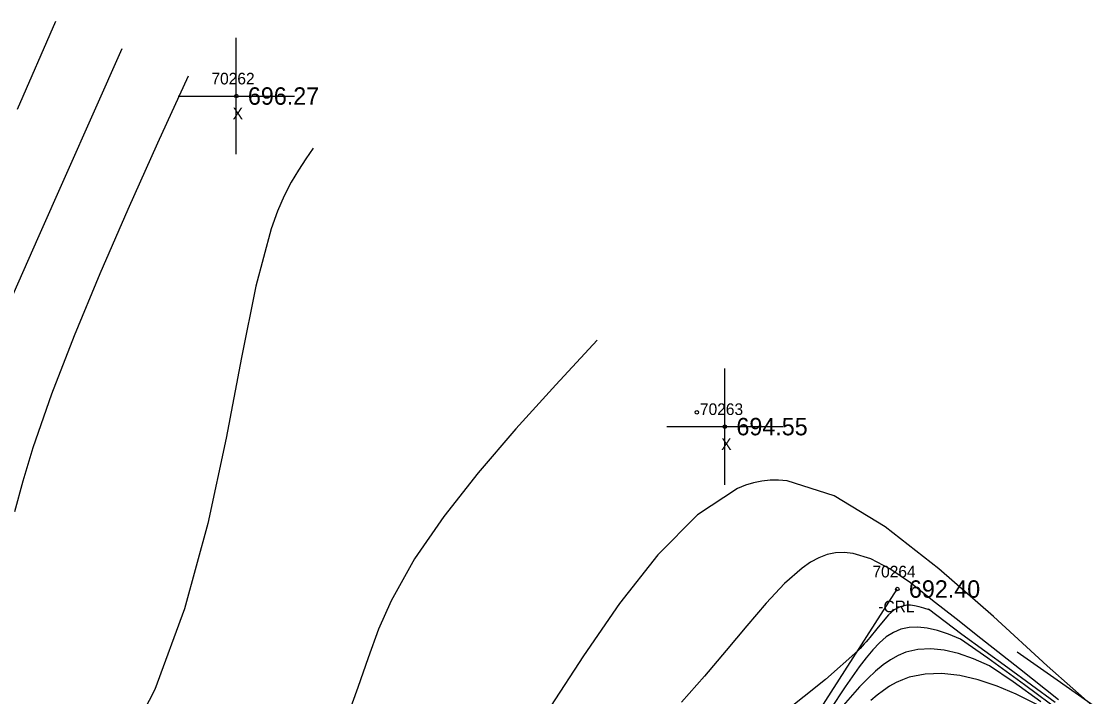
# Model space of a CAD drawing. Extents: x 1376587 to 1378239, y 1000335 to 1003031.
# Drawn here: x 1377578.4 to 1377671.2, y 1002065.6 to 1002123.7 of the extents above; entities that cross this region are included whole.
import ezdxf

# ---------------------------------------------------------------- set-up
doc = ezdxf.new("R2010")
doc.units = 0
for name, color, linetype in [('RD_DTM_Major1', 7, 'Continuous'), ('RD_DTM_Minor1', 7, 'Continuous'), ('RD_EX_H2O', 7, 'Continuous'), ('RD_EX_H2O_txCode', 7, 'Continuous'), ('RD_EX_Misc', 7, 'Continuous'), ('RD_EX_Misc_txCode', 7, 'Continuous'), ('RD_EX_TX_H2O_ELEV', 7, 'Continuous'), ('RD_EX_TX_Misc_ELEV', 7, 'Continuous'), ('RD_SMD_Locator', 7, 'Continuous')]:
    doc.layers.add(name, color=color, linetype=linetype)

msp = doc.modelspace()

# ---------------------------------------------------------------- linework, layer by layer
at = {"layer": 'RD_DTM_Major1'}
for points in [[(1377627.985, 1002096.288), (1377624.432, 1002092.456), (1377620.981, 1002088.64), (1377617.736, 1002084.856), (1377614.797, 1002081.121), (1377612.267, 1002077.449), (1377610.249, 1002073.859), (1377609.171, 1002071.4), (1377608.261, 1002068.927), (1377607.389, 1002066.377), (1377606.423, 1002063.688), (1377605.234, 1002060.799), (1377603.69, 1002057.648), (1377599.18, 1002050.305), (1377593.33, 1002042.162), (1377586.83, 1002033.779), (1377580.37, 1002025.712), (1377574.642, 1002018.518), (1377571.633, 1002014.491)], [(1377666.201, 1002065.146), (1377663.824, 1002066.882), (1377661.779, 1002068.238), (1377660.403, 1002068.848), (1377659.104, 1002069.307), (1377657.877, 1002069.603), (1377656.714, 1002069.728), (1377655.613, 1002069.669), (1377654.566, 1002069.416), (1377653.904, 1002069.14), (1377653.255, 1002068.776), (1377652.608, 1002068.325), (1377651.955, 1002067.786), (1377651.287, 1002067.162), (1377650.593, 1002066.451), (1377648.382, 1002063.907)], [(1377664.145, 1002069.464), (1377667.608, 1002067.036), (1377670.983, 1002064.655)]]:
    msp.add_lwpolyline(points, dxfattribs=at)
at = {"layer": 'RD_DTM_Minor1'}
for points in [[(1377581.358, 1002123.719), (1377578.06, 1002116.134)], [(1377587.06, 1002121.37), (1377579.795, 1002105.023), (1377576.441, 1002097.469)], [(1377592.763, 1002119.02), (1377590.14, 1002113.243), (1377587.585, 1002107.541), (1377585.166, 1002101.991), (1377582.95, 1002096.669), (1377581.006, 1002091.65), (1377579.4, 1002087.011), (1377578.54, 1002084.16), (1377577.808, 1002081.498)], [(1377603.544, 1002112.825), (1377602.906, 1002111.894), (1377602.274, 1002110.924), (1377601.653, 1002109.877), (1377601.05, 1002108.713), (1377600.47, 1002107.395), (1377599.918, 1002105.883), (1377598.612, 1002100.928), (1377597.378, 1002094.786), (1377596.052, 1002087.85), (1377594.471, 1002080.513), (1377592.472, 1002073.169), (1377589.892, 1002066.211), (1377587.012, 1002060.574), (1377583.723, 1002055.422), (1377580.209, 1002050.619), (1377576.653, 1002046.03)], [(1377671.156, 1002064.339), (1377666.745, 1002068.256), (1377662.118, 1002072.486), (1377657.42, 1002076.61), (1377652.795, 1002080.212), (1377648.388, 1002082.875), (1377644.345, 1002084.181), (1377643.603, 1002084.243), (1377642.878, 1002084.236), (1377642.165, 1002084.162), (1377641.46, 1002084.018), (1377640.761, 1002083.807), (1377640.062, 1002083.528), (1377636.628, 1002081.259), (1377633.218, 1002077.807), (1377629.917, 1002073.614), (1377626.806, 1002069.117), (1377623.969, 1002064.757)], [(1377667.729, 1002065.322), (1377664.357, 1002067.984), (1377661.034, 1002070.606), (1377658.905, 1002072.287), (1377656.878, 1002073.886), (1377654.968, 1002075.393), (1377653.186, 1002076.613), (1377651.548, 1002077.459), (1377650.036, 1002077.933), (1377649.269, 1002078.017), (1377648.526, 1002077.978), (1377647.8, 1002077.821), (1377647.083, 1002077.548), (1377646.369, 1002077.164), (1377645.648, 1002076.669), (1377644.129, 1002075.338), (1377642.54, 1002073.649), (1377640.872, 1002071.695), (1377639.111, 1002069.565), (1377637.246, 1002067.348), (1377635.266, 1002065.136)], [(1377667.422, 1002065.091), (1377663.341, 1002068.071), (1377659.388, 1002070.957), (1377656.521, 1002073.116), (1377656.571, 1002073.061), (1377656.121, 1002073.22), (1377655.708, 1002073.34), (1377655.328, 1002073.419), (1377654.98, 1002073.46), (1377654.662, 1002073.461), (1377654.074, 1002073.339), (1377653.563, 1002073.06), (1377653.088, 1002072.641), (1377652.609, 1002072.097), (1377652.084, 1002071.442), (1377651.473, 1002070.693), (1377651.32, 1002070.512), (1377651.158, 1002070.328), (1377650.99, 1002070.139), (1377650.812, 1002069.946), (1377650.625, 1002069.748), (1377650.429, 1002069.546), (1377647.659, 1002067.076), (1377643.97, 1002064.144)], [(1377668.045, 1002064.218), (1377664.78, 1002066.602), (1377661.619, 1002068.909), (1377659.282, 1002070.55), (1377658.244, 1002070.981), (1377657.289, 1002071.298), (1377656.408, 1002071.5), (1377655.596, 1002071.585), (1377654.846, 1002071.552), (1377654.149, 1002071.398), (1377653.501, 1002071.125), (1377652.889, 1002070.737), (1377652.3, 1002070.24), (1377651.721, 1002069.641), (1377651.143, 1002068.946), (1377650.551, 1002068.161), (1377649.354, 1002066.442), (1377648.061, 1002064.5)], [(1377665.899, 1002064.901), (1377664.082, 1002065.807), (1377662.423, 1002066.502), (1377660.793, 1002067.043), (1377659.206, 1002067.41), (1377657.679, 1002067.582), (1377656.227, 1002067.54), (1377654.865, 1002067.263), (1377654.287, 1002067.057), (1377653.726, 1002066.801), (1377653.177, 1002066.494), (1377652.636, 1002066.136), (1377652.098, 1002065.727), (1377651.559, 1002065.268)]]:
    msp.add_lwpolyline(points, dxfattribs=at)
at = {"layer": 'RD_EX_H2O'}
msp.add_lwpolyline([(1377371.252, 1001717.109), (1377416.25, 1001757.296), (1377475.229, 1001784.803), (1377512.738, 1001817.7), (1377552.09, 1001850.898), (1377560.519, 1001889.442), (1377574.43, 1001946.767), (1377597.904, 1001999.745), (1377634.426, 1002044.577), (1377653.836, 1002074.863)], dxfattribs=at)
at = {"layer": 'RD_EX_Misc'}
for p, q in [((1377596.92, 1002112.307), (1377596.92, 1002122.307)), ((1377591.92, 1002117.307), (1377601.92, 1002117.307)), ((1377638.983, 1002083.846), (1377638.983, 1002093.846)), ((1377633.983, 1002088.846), (1377643.983, 1002088.846))]:
    msp.add_line(p, q, dxfattribs=at)
at = {"layer": 'RD_SMD_Locator'}
for centre in [(1377596.92, 1002117.307), (1377636.575, 1002090.079), (1377638.983, 1002088.846), (1377653.836, 1002074.863)]:
    msp.add_circle(centre, 0.15, dxfattribs=at)

# ---------------------------------------------------------------- texts
at = {"layer": 'RD_EX_H2O_txCode'}
for s, p in [('70264', (1377651.694, 1002075.863)), ('-CRL', (1377652.198, 1002072.863))]:
    msp.add_text(s, height=1, dxfattribs=at).set_placement(p)
at = {"layer": 'RD_EX_Misc_txCode'}
for s, p in [('70262', (1377594.778, 1002118.307)), ('X', (1377596.605, 1002115.307)), ('70263', (1377636.841, 1002089.846)), ('X', (1377638.668, 1002086.846))]:
    msp.add_text(s, height=1, dxfattribs=at).set_placement(p)
at = {"layer": 'RD_EX_TX_H2O_ELEV'}
msp.add_text('692.40', height=1.5, dxfattribs=at).set_placement((1377654.836, 1002074.113))
at = {"layer": 'RD_EX_TX_Misc_ELEV'}
for s, p in [('696.27', (1377597.92, 1002116.557)), ('694.55', (1377639.983, 1002088.096))]:
    msp.add_text(s, height=1.5, dxfattribs=at).set_placement(p)

doc.saveas('drawing.dxf')
